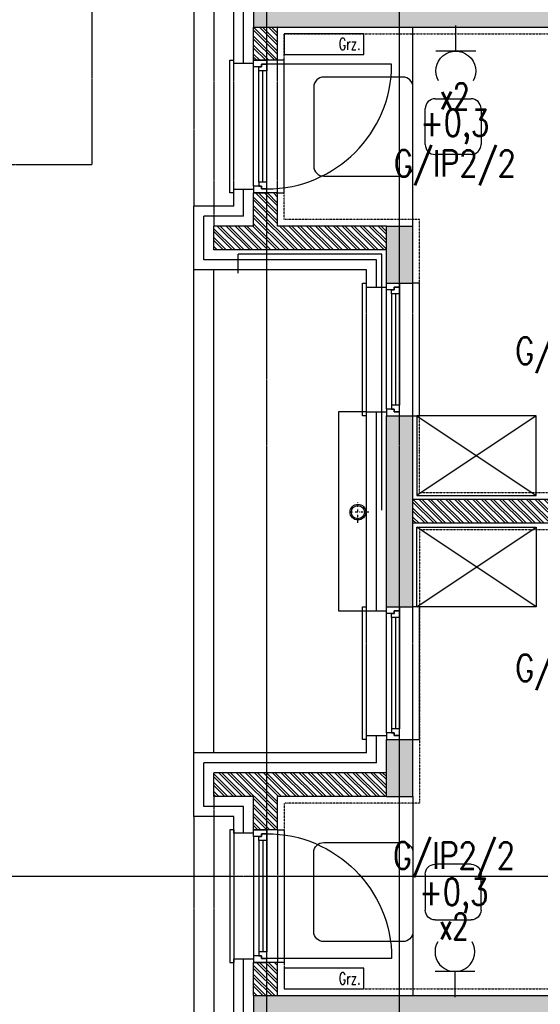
# Model space of a CAD drawing. Extents: x -7228 to 74941, y -112898 to 85621.
# Tile 515 of 635: x 60411 to 60804, y 35820 to 36562. Entities that reach past the tile are written whole.
import ezdxf
from ezdxf.enums import TextEntityAlignment as Align

# ---------------------------------------------------------------- set-up
doc = ezdxf.new("R2010")
doc.units = 0
for name, pattern in [('CENTER', [2, 1.25, -0.25, 0.25, -0.25]), ('DASHDOT', [1, 0.5, -0.25, 0, -0.25]), ('DASHED2', [0.375, 0.25, -0.125]), ('DIVIDE', [31.75, 12.7, -6.35, 0, -6.35, 0, -6.35])]:
    doc.linetypes.add(name, pattern=pattern)
doc.layers.get('0').update_dxf_attribs({"color": 101, "linetype": 'CONTINUOUS'})
for name, color, linetype in [('E35', 6, 'CONTINUOUS'), ('E50', 3, 'CONTINUOUS'), ('E50kor', 3, 'CONTINUOUS'), ('Ins-co', 2, 'CONTINUOUS'), ('Mkd-piony', 86, 'CONTINUOUS'), ('Mw-rury', 160, 'CONTINUOUS'), ('Okn---okna', 5, 'CONTINUOUS'), ('Os-osie glowne', 1, 'CENTER'), ('Pzt-chodniki', 8, 'CONTINUOUS'), ('Sc-beton', 7, 'CONTINUOUS'), ('Sc-beton-hatch', 86, 'CONTINUOUS'), ('Sc-cegla pustak', 42, 'CONTINUOUS'), ('Sc-cegla pustak-hatch', 8, 'CONTINUOUS'), ('Sc-drewno', 22, 'CONTINUOUS'), ('Sc-izolacja term-styropian', 151, 'STYROPIAN-KA'), ('Suf-widok', 8, 'CONTINUOUS'), ('W-idok nad', 5, 'DASHED2'), ('Wyp-meble', 155, 'CONTINUOUS')]:
    doc.layers.add(name, color=color, linetype=linetype)
doc.styles.add('ROMANS', font='romans', dxfattribs={"width": 0.85})
doc.linetypes.add('BATTING', pattern='A,0.0001,-0.1,[134,ltypeshp.shx,S=0.1,R=0,X=-0.1,Y=0],-0.2,[134,ltypeshp.shx,S=0.1,R=180,X=0.1,Y=0],-0.1', length=0.4001)
doc.linetypes.add('STYROPIAN-KA', pattern='A,0.0001,-0.1,[135,ltypeshp.shx,S=0.1,R=0,X=-0.1,Y=0],0,[135,ltypeshp.shx,S=0.1,R=180,X=0.1,Y=0],-0.1', length=0.2001)

# ---------------------------------------------------------------- blocks, each defined once
blk = doc.blocks.new('_0630_stolik_wyposazenie')
for p, q in [((-7.47, 37.33), (-67.2, 37.33)), ((-74.67, 29.87), (-74.67, -29.87)), ((0, -29.87), (0, 29.87)), ((-118.53, 21), (-91.47, 21)), ((-126, -13.53), (-126, 13.53)), ((-84, 13.53), (-84, -13.53)), ((-91.47, -21), (-118.53, -21)), ((-67.2, -37.33), (-7.47, -37.33))]:
    blk.add_line(p, q)
for centre, start, end in [((-67.2, 29.87), 90, 180), ((-7.47, 29.87), 0, 90), ((-118.53, 13.53), 90, 180), ((-91.47, 13.53), 0, 90), ((-118.53, -13.53), 180, 270), ((-91.47, -13.53), 270, 0), ((-67.2, -29.87), 180, 270), ((-7.47, -29.87), 270, 0)]:
    blk.add_arc(centre, 7.47, start, end)
blk = doc.blocks.new('_0630_szafa_1os')
blk.add_lwpolyline([(-90, 0), (-90, -60), (0, -60), (0, 0)], close=True)
for points in [[(-90, 0), (0, -60)], [(0, 0), (-90, -60)]]:
    blk.add_lwpolyline(points)
blk = doc.blocks.new('_gkdfjhk')
at = {"linetype": 'DASHED2'}
for p, q in [((-15, -100), (-15, 0)), ((18, -100), (18, 0))]:
    blk.add_line(p, q, dxfattribs=at)
for p, q in [((0, -95), (0, -5)), ((104, -3), (10, -3)), ((4, -92), (4, -8)), ((7, -92), (7, -8)), ((10, -92), (10, -8))]:
    blk.add_line(p, q)
for points in [[(-15, -100), (-18, -100), (-18, 0), (-15, 0)], [(18, -100), (23, -100), (23, 0), (18, 0)]]:
    blk.add_lwpolyline(points)
for points in [[(0, -5), (0, 0), (10, 0), (10, -3), (6, -3), (6, -5)], [(4, -8), (4, -5), (6, -5), (6, -3), (10, -3), (10, -5), (10, -8)], [(0, -95), (0, -100), (10, -100), (10, -97), (6, -97), (6, -95)], [(4, -92), (4, -95), (6, -95), (6, -97), (10, -97), (10, -95), (10, -92)]]:
    blk.add_lwpolyline(points, close=True)
blk.add_arc((10, -3), 94, 270, 0)
blk = doc.blocks.new('_nfkdshfkdhgg')
for p, q in [((-28, -100), (-28, 0)), ((-28, 0), (-25, 0)), ((15, 0), (10, 0)), ((15, -100), (15, 0)), ((-10, -95), (-10, -5)), ((-6, -8), (-6, -92)), ((-3, -8), (-3, -92)), ((0, -8), (0, -92)), ((-25, -100), (-28, -100)), ((10, -100), (15, -100))]:
    blk.add_line(p, q)
at = {"linetype": 'DASHED2'}
for p, q in [((-25, -100), (-25, 0)), ((10, -100), (10, 0))]:
    blk.add_line(p, q, dxfattribs=at)
for points in [[(-10, -5), (-10, 0), (0, 0), (0, -3), (-4, -3), (-4, -5)], [(-6, -8), (-6, -5), (-4, -5), (-4, -3), (0, -3), (0, -5), (0, -8)], [(-10, -95), (-10, -100), (0, -100), (0, -97), (-4, -97), (-4, -95)], [(-6, -92), (-6, -95), (-4, -95), (-4, -97), (0, -97), (0, -95), (0, -92)]]:
    blk.add_lwpolyline(points, close=True)
blk = doc.blocks.new('rs75')
at = {"layer": 'Mkd-piony', "color": 251, "linetype": 'DASHDOT', "ltscale": 3}
for p, q in [((4236.28, -1401.66), (4236.28, -1389.4)), ((4242.42, -1395.53), (4230.15, -1395.53))]:
    blk.add_line(p, q, dxfattribs=at)
at = {"layer": 'Mkd-piony', "color": 251, "ltscale": 10}
blk.add_circle((4236.28, -1395.53), 4.5, dxfattribs=at)
at = {"layer": 'Mkd-piony'}
blk.add_circle((4236.28, -1395.53), 3.75, dxfattribs=at)
blk = doc.blocks.new('g2')
at = {"layer": 'E35'}
blk.add_line((15, 19.27), (-15, 19.27), dxfattribs=at)
blk.add_arc((0, 34.27), 15, 150, 30, dxfattribs=at)
at = {"layer": 'E50'}
blk.add_line((0, 19.27), (0, 0), dxfattribs=at)

msp = doc.modelspace()

# ---------------------------------------------------------------- hatches: boundary and pattern name
at = {"layer": 'Sc-beton-hatch'}
h = msp.add_hatch(dxfattribs=at)
h.set_pattern_fill('ANSI33', color=256, style=0)
h.paths.add_polyline_path([(60707.547, 38656.472), (60687.547, 38656.472), (60687.547, 38613.472), (60707.547, 38613.472)])
h.paths.add_polyline_path([(60707.547, 38513.472), (60687.547, 38513.472), (60687.547, 38369.472), (60707.547, 38369.472)])
h.paths.add_polyline_path([(60687.547, 38226.472), (60707.547, 38226.472), (60707.547, 38269.472), (60687.547, 38269.472)])
h.paths.add_polyline_path([(61219.547, 38056.472), (61219.547, 38076.472), (60587.547, 38076.472), (60587.547, 38056.472)])
h.paths.add_polyline_path([(60707.547, 37906.472), (60687.547, 37906.472), (60687.547, 37863.472), (60707.547, 37863.472)])
h.paths.add_polyline_path([(61477.547, 38391.472), (61457.547, 38391.472), (61457.547, 38201.472), (61477.547, 38201.472)])
h.paths.add_polyline_path([(61477.547, 38681.472), (61457.547, 38681.472), (61457.547, 38491.472), (61477.547, 38491.472)])
h.paths.add_polyline_path([(62149.547, 38513.472), (62129.547, 38513.472), (62129.547, 38369.472), (62149.547, 38369.472)])
h.paths.add_polyline_path([(62149.547, 38269.472), (62129.547, 38269.472), (62129.547, 38226.472), (62149.547, 38226.472)])
h.paths.add_polyline_path([(61477.547, 38076.472), (61477.547, 38081.472), (61457.547, 38081.472), (61457.547, 38051.472), (61477.547, 38051.472), (61477.547, 38056.472), (62227.547, 38056.472), (62227.547, 38076.472)])
h.paths.add_polyline_path([(62129.547, 37863.472), (62149.547, 37863.472), (62149.547, 37906.472), (62129.547, 37906.472)])
h.paths.add_polyline_path([(61457.547, 37741.472), (61477.547, 37741.472), (61477.547, 37931.472), (61457.547, 37931.472)])
h.paths.add_polyline_path([(61477.547, 37641.472), (61457.547, 37641.472), (61457.547, 37451.472), (61477.547, 37451.472)])
h.paths.add_polyline_path([(62149.547, 37763.472), (62129.547, 37763.472), (62129.547, 37619.472), (62149.547, 37619.472)])
h.paths.add_polyline_path([(62149.547, 37519.472), (62129.547, 37519.472), (62129.547, 37476.472), (62149.547, 37476.472)])
h.paths.add_polyline_path([(61477.547, 37326.472), (61477.547, 37331.472), (61457.547, 37331.472), (61457.547, 37301.472), (61477.547, 37301.472), (61477.547, 37306.472), (62227.547, 37306.472), (62227.547, 37326.472)])
h.paths.add_polyline_path([(61219.547, 37306.472), (61219.547, 37326.472), (60587.547, 37326.472), (60587.547, 37306.472)])
h.paths.add_polyline_path([(60707.547, 37519.472), (60687.547, 37519.472), (60687.547, 37476.472), (60707.547, 37476.472)])
h.paths.add_polyline_path([(60707.547, 37763.472), (60687.547, 37763.472), (60687.547, 37619.472), (60707.547, 37619.472)])
h.paths.add_polyline_path([(60687.547, 37113.472), (60707.547, 37113.472), (60707.547, 37156.472), (60687.547, 37156.472)])
h.paths.add_polyline_path([(60687.547, 36869.472), (60707.547, 36869.472), (60707.547, 37013.472), (60687.547, 37013.472)])
h.paths.add_polyline_path([(60707.547, 36726.472), (60707.547, 36769.472), (60687.547, 36769.472), (60687.547, 36726.472)])
h.paths.add_polyline_path([(61219.547, 36556.472), (61219.547, 36576.472), (60587.547, 36576.472), (60587.547, 36556.472)])
h.paths.add_polyline_path([(61477.547, 37181.472), (61457.547, 37181.472), (61457.547, 36991.472), (61477.547, 36991.472)])
h.paths.add_polyline_path([(61477.547, 36891.472), (61457.547, 36891.472), (61457.547, 36701.472), (61477.547, 36701.472)])
h.paths.add_polyline_path([(62149.547, 37156.472), (62129.547, 37156.472), (62129.547, 37113.472), (62149.547, 37113.472)])
h.paths.add_polyline_path([(62129.547, 36869.472), (62149.547, 36869.472), (62149.547, 37013.472), (62129.547, 37013.472)])
h.paths.add_polyline_path([(62149.547, 36769.472), (62129.547, 36769.472), (62129.547, 36726.472), (62149.547, 36726.472)])
h.paths.add_polyline_path([(61477.547, 36576.472), (61477.547, 36581.472), (61457.547, 36581.472), (61457.547, 36551.472), (61477.547, 36551.472), (61477.547, 36556.472), (62227.547, 36556.472), (62227.547, 36576.472)])
h.paths.add_polyline_path([(62149.547, 36406.472), (62129.547, 36406.472), (62129.547, 36363.472), (62149.547, 36363.472)])
h.paths.add_polyline_path([(62129.547, 36263.472), (62129.547, 36119.472), (62149.547, 36119.472), (62149.547, 36263.472)])
h.paths.add_polyline_path([(61477.547, 36431.472), (61457.547, 36431.472), (61457.547, 36241.472), (61477.547, 36241.472)])
h.paths.add_polyline_path([(61457.547, 35951.472), (61477.547, 35951.472), (61477.547, 36141.472), (61457.547, 36141.472)])
h.paths.add_polyline_path([(62129.547, 35976.472), (62149.547, 35976.472), (62149.547, 36019.472), (62129.547, 36019.472)])
h.paths.add_polyline_path([(62227.547, 35806.472), (62227.547, 35826.472), (61477.547, 35826.472), (61477.547, 35831.472), (61457.547, 35831.472), (61457.547, 35801.472), (61477.547, 35801.472), (61477.547, 35806.472)])
h.paths.add_polyline_path([(62129.547, 35613.472), (62149.547, 35613.472), (62149.547, 35656.472), (62129.547, 35656.472)])
h.paths.add_polyline_path([(62129.547, 35369.472), (62149.547, 35369.472), (62149.547, 35513.472), (62129.547, 35513.472)])
h.paths.add_polyline_path([(61477.547, 35681.472), (61457.547, 35681.472), (61457.547, 35491.472), (61477.547, 35491.472)])
h = msp.add_hatch(dxfattribs=at)
h.set_pattern_fill('ANSI33', color=256, style=0)
h.paths.add_polyline_path([(62149.547, 35269.472), (62129.547, 35269.472), (62129.547, 35226.472), (62149.547, 35226.472)])
h.paths.add_polyline_path([(62227.547, 35056.472), (62227.547, 35076.472), (61477.547, 35076.472), (61477.547, 35081.472), (61457.547, 35081.472), (61457.547, 35076.472), (61424.547, 35076.472), (61424.547, 35056.472)])
h.paths.add_polyline_path([(61457.547, 35201.472), (61477.547, 35201.472), (61477.547, 35391.472), (61457.547, 35391.472)])
h.paths.add_polyline_path([(61269.547, 35056.472), (61269.547, 35076.472), (61237.547, 35076.472), (61237.547, 35081.472), (61219.547, 35081.472), (61219.547, 35076.472), (60187.547, 35076.472), (60187.547, 35056.472), (60587.547, 35056.472), (60587.547, 35014.472), (60607.547, 35014.472), (60607.547, 35056.472)])
h.paths.add_polyline_path([(60687.547, 35226.472), (60707.547, 35226.472), (60707.547, 35269.472), (60687.547, 35269.472)])
h.paths.add_polyline_path([(60707.547, 35513.472), (60687.547, 35513.472), (60687.547, 35369.472), (60707.547, 35369.472)])
h.paths.add_polyline_path([(60687.547, 35613.472), (60707.547, 35613.472), (60707.547, 35656.472), (60687.547, 35656.472)])
h.paths.add_polyline_path([(60587.547, 35826.472), (60587.547, 35806.472), (61219.547, 35806.472), (61219.547, 35826.472)])
h.paths.add_polyline_path([(60687.547, 36019.472), (60687.547, 35976.472), (60707.547, 35976.472), (60707.547, 36019.472)])
h.paths.add_polyline_path([(60707.547, 36263.472), (60687.547, 36263.472), (60687.547, 36119.472), (60707.547, 36119.472)])
h.paths.add_polyline_path([(60687.547, 36363.472), (60707.547, 36363.472), (60707.547, 36406.472), (60687.547, 36406.472)])
at = {"layer": 'Sc-cegla pustak-hatch'}
h = msp.add_hatch(dxfattribs=at)
h.set_pattern_fill('ANSI32', color=256, scale=0.5, angle=90, style=0)
h.paths.add_polyline_path([(62257.547, 37906.472), (62227.547, 37906.472), (62227.547, 37931.472), (62209.547, 37931.472), (62209.547, 37906.472), (62149.547, 37906.472), (62149.547, 37888.472), (62257.547, 37888.472)])
h.paths.add_polyline_path([(62129.547, 37700.472), (61503.547, 37700.472), (61503.547, 37682.472), (62129.547, 37682.472)])
h.paths.add_polyline_path([(61237.547, 37931.472), (61219.547, 37931.472), (61219.547, 37741.472), (61237.547, 37741.472)])
h.paths.add_polyline_path([(61193.547, 37700.472), (60707.547, 37700.472), (60707.547, 37682.472), (61193.547, 37682.472)])
h.paths.add_polyline_path([(60687.547, 37906.472), (60605.547, 37906.472), (60605.547, 37931.472), (60587.547, 37931.472), (60587.547, 37906.472), (60557.547, 37906.472), (60557.547, 37888.472), (60687.547, 37888.472)])
h.paths.add_polyline_path([(60687.547, 37494.472), (60557.547, 37494.472), (60557.547, 37476.472), (60587.547, 37476.472), (60587.547, 37451.472), (60605.547, 37451.472), (60605.547, 37476.472), (60687.547, 37476.472)])
h.paths.add_polyline_path([(61237.547, 37641.472), (61219.547, 37641.472), (61219.547, 37451.472), (61237.547, 37451.472)])
h.paths.add_polyline_path([(61237.547, 37331.472), (61219.547, 37331.472), (61219.547, 37326.472), (61219.547, 37306.472), (61219.547, 37301.472), (61237.547, 37301.472)])
h.paths.add_polyline_path([(60605.547, 37351.472), (60587.547, 37351.472), (60587.547, 37326.472), (60605.547, 37326.472)])
h.paths.add_polyline_path([(60605.547, 37306.472), (60587.547, 37306.472), (60587.547, 37281.472), (60605.547, 37281.472)])
h.paths.add_polyline_path([(60687.547, 37156.472), (60605.547, 37156.472), (60605.547, 37181.472), (60587.547, 37181.472), (60587.547, 37156.472), (60557.547, 37156.472), (60557.547, 37138.472), (60687.547, 37138.472)])
h.paths.add_polyline_path([(60687.547, 36744.472), (60557.547, 36744.472), (60557.547, 36726.472), (60587.547, 36726.472), (60587.547, 36701.472), (60605.547, 36701.472), (60605.547, 36726.472), (60687.547, 36726.472)])
h.paths.add_polyline_path([(60605.547, 36601.472), (60587.547, 36601.472), (60587.547, 36576.472), (60605.547, 36576.472)])
h.paths.add_polyline_path([(60605.547, 36556.472), (60587.547, 36556.472), (60587.547, 36531.472), (60605.547, 36531.472)])
h.paths.add_polyline_path([(60687.547, 36406.472), (60605.547, 36406.472), (60605.547, 36431.472), (60587.547, 36431.472), (60587.547, 36406.472), (60557.547, 36406.472), (60557.547, 36388.472), (60687.547, 36388.472)])
h.paths.add_polyline_path([(60687.547, 35994.472), (60557.547, 35994.472), (60557.547, 35976.472), (60587.547, 35976.472), (60587.547, 35951.472), (60605.547, 35951.472), (60605.547, 35976.472), (60687.547, 35976.472)])
h.paths.add_polyline_path([(60605.547, 35851.472), (60587.547, 35851.472), (60587.547, 35826.472), (60605.547, 35826.472)])
h.paths.add_polyline_path([(60605.547, 35806.472), (60587.547, 35806.472), (60587.547, 35781.472), (60605.547, 35781.472)])
h.paths.add_polyline_path([(60687.547, 35656.472), (60605.547, 35656.472), (60605.547, 35681.472), (60587.547, 35681.472), (60587.547, 35656.472), (60557.547, 35656.472), (60557.547, 35638.472), (60687.547, 35638.472)])
h.paths.add_polyline_path([(60687.547, 35244.472), (60557.547, 35244.472), (60557.547, 35226.472), (60587.547, 35226.472), (60587.547, 35201.472), (60605.547, 35201.472), (60605.547, 35226.472), (60687.547, 35226.472)])
h.paths.add_polyline_path([(60605.547, 35101.472), (60587.547, 35101.472), (60587.547, 35076.472), (60605.547, 35076.472)])
h.paths.add_polyline_path([(60687.547, 34836.472), (60607.547, 34836.472), (60607.547, 34818.472), (60687.547, 34818.472)])
h.paths.add_polyline_path([(60587.547, 34836.472), (60187.547, 34836.472), (60187.547, 34818.472), (60587.547, 34818.472)])
h.paths.add_polyline_path([(60717.547, 34836.472), (60707.547, 34836.472), (60707.547, 34818.472), (60717.547, 34818.472)])
h.paths.add_polyline_path([(61129.547, 34836.472), (60817.547, 34836.472), (60817.547, 34818.472), (61111.547, 34818.472), (61111.547, 34740.472), (61192.547, 34740.472), (61192.547, 34666.472), (60707.547, 34666.472), (60707.547, 34648.472), (61282.547, 34648.472), (61282.547, 34666.472), (61210.547, 34666.472), (61210.547, 34740.472), (61237.547, 34740.472), (61237.547, 34836.472), (61219.547, 34836.472), (61219.547, 34758.472), (61129.547, 34758.472)])
h.paths.add_polyline_path([(60905.547, 34534.472), (60887.547, 34534.472), (60887.547, 34378.19), (60905.547, 34378.19)])
h.paths.add_polyline_path([(60905.547, 34378.19), (60887.547, 34378.19), (60887.547, 34306.472), (60905.547, 34306.472)])
h.paths.add_polyline_path([(61457.547, 34666.472), (61412.547, 34666.472), (61412.547, 34648.472), (61457.547, 34648.472)])
h.paths.add_polyline_path([(61699.547, 34818.472), (61714.547, 34818.472), (61714.547, 34836.472), (61587.547, 34836.472), (61587.547, 34818.472), (61681.547, 34818.472), (61681.547, 34666.472), (61477.547, 34666.472), (61477.547, 34648.472), (61681.547, 34648.472), (61681.547, 34306.472), (61699.547, 34306.472)])
h.paths.add_polyline_path([(61487.547, 34836.472), (61477.547, 34836.472), (61477.547, 34818.472), (61487.547, 34818.472)])
h.paths.add_polyline_path([(61867.547, 34836.472), (61834.547, 34836.472), (61834.547, 34818.472), (61867.547, 34818.472)])
h.paths.add_polyline_path([(62107.547, 34836.472), (61987.547, 34836.472), (61987.547, 34818.472), (62107.547, 34818.472)])
h.paths.add_polyline_path([(62257.547, 34836.472), (62227.547, 34836.472), (62227.547, 34871.472), (62209.547, 34871.472), (62209.547, 34836.472), (62127.547, 34836.472), (62127.547, 34818.472), (62257.547, 34818.472)])
h.paths.add_polyline_path([(62227.547, 35056.472), (62209.547, 35056.472), (62209.547, 35021.472), (62227.547, 35021.472)])
h.paths.add_polyline_path([(62227.547, 35101.472), (62209.547, 35101.472), (62209.547, 35076.472), (62227.547, 35076.472)])
h.paths.add_polyline_path([(62257.547, 35244.472), (62149.547, 35244.472), (62149.547, 35226.472), (62209.547, 35226.472), (62209.547, 35201.472), (62227.547, 35201.472), (62227.547, 35226.472), (62257.547, 35226.472)])
h.paths.add_polyline_path([(62129.547, 35450.472), (61503.547, 35450.472), (61503.547, 35432.472), (62129.547, 35432.472)])
h.paths.add_polyline_path([(61193.547, 35450.472), (60707.547, 35450.472), (60707.547, 35432.472), (61193.547, 35432.472)])
h.paths.add_polyline_path([(61237.547, 35391.472), (61219.547, 35391.472), (61219.547, 35201.472), (61237.547, 35201.472)])
h.paths.add_polyline_path([(61237.547, 35681.472), (61219.547, 35681.472), (61219.547, 35491.472), (61237.547, 35491.472)])
h.paths.add_polyline_path([(61237.547, 36141.472), (61219.547, 36141.472), (61219.547, 35951.472), (61237.547, 35951.472)])
h.paths.add_polyline_path([(61237.547, 36431.472), (61219.547, 36431.472), (61219.547, 36241.472), (61237.547, 36241.472)])
h.paths.add_polyline_path([(61193.547, 36200.472), (60707.547, 36200.472), (60707.547, 36182.472), (61193.547, 36182.472)])
h.paths.add_polyline_path([(61237.547, 35831.472), (61219.547, 35831.472), (61219.547, 35826.472), (61219.547, 35806.472), (61219.547, 35801.472), (61237.547, 35801.472)])
h.paths.add_polyline_path([(62129.547, 36200.472), (61503.547, 36200.472), (61503.547, 36182.472), (62129.547, 36182.472)])
h.paths.add_polyline_path([(62257.547, 35994.472), (62149.547, 35994.472), (62149.547, 35976.472), (62209.547, 35976.472), (62209.547, 35951.472), (62227.547, 35951.472), (62227.547, 35976.472), (62257.547, 35976.472)])
h.paths.add_polyline_path([(62227.547, 35851.472), (62209.547, 35851.472), (62209.547, 35826.472), (62227.547, 35826.472)])
h.paths.add_polyline_path([(62227.547, 35806.472), (62209.547, 35806.472), (62209.547, 35781.472), (62227.547, 35781.472)])
h.paths.add_polyline_path([(62257.547, 35656.472), (62227.547, 35656.472), (62227.547, 35681.472), (62209.547, 35681.472), (62209.547, 35656.472), (62149.547, 35656.472), (62149.547, 35638.472), (62257.547, 35638.472)])
h.paths.add_polyline_path([(62227.547, 36431.472), (62209.547, 36431.472), (62209.547, 36406.472), (62149.547, 36406.472), (62149.547, 36388.472), (62257.547, 36388.472), (62257.547, 36406.472), (62227.547, 36406.472)])

# ---------------------------------------------------------------- linework, layer by layer
at = {"layer": 'E50kor', "linetype": 'DASHED2'}
msp.add_lwpolyline([(59475.719, 36627.108), (60465.756, 36627.108), (60465.756, 36452.746), (59475.719, 36452.746)], close=True, dxfattribs=at)
at = {"layer": 'Ins-co'}
for points in [[(60610.639, 36551.404), (60610.639, 36535.904), (60670.639, 36535.904), (60670.639, 36551.404)], [(60610.639, 35847.03), (60610.639, 35831.53), (60670.639, 35831.53), (60670.639, 35847.03)]]:
    msp.add_lwpolyline(points, close=True, dxfattribs=at)
at = {"layer": 'Mw-rury'}
for p, q in [((60684.036, 36385.277), (60575.863, 36385.277)), ((60575.863, 36371.005), (60575.863, 36385.277)), ((60684.036, 36192.466), (60684.036, 36385.277))]:
    msp.add_line(p, q, dxfattribs=at)
at = {"layer": 'Os-osie glowne'}
for points in [[(60597.547, 34021.472), (60597.547, 39998.472)], [(60697.547, 34021.472), (60697.547, 39998.472)], [(50700.047, 35916.472), (62792.547, 35916.472)]]:
    msp.add_lwpolyline(points, dxfattribs=at)
at = {"layer": 'Pzt-chodniki'}
for points in [[(60542.547, 36009.472), (60542.547, 36373.472)], [(60557.547, 36009.472), (60557.547, 36373.472)]]:
    msp.add_lwpolyline(points, dxfattribs=at)
at = {"layer": 'Sc-beton'}
for points in [[(60587.547, 36576.472), (60587.547, 36556.472)], [(60587.547, 36556.472), (61219.547, 36556.472)], [(60687.547, 36406.472), (60707.547, 36406.472)], [(60687.547, 36363.472), (60687.547, 36406.472)], [(60707.547, 36363.472), (60707.547, 36406.472)], [(60687.547, 36363.472), (60707.547, 36363.472)], [(60687.547, 36263.472), (60707.547, 36263.472)], [(60687.547, 36119.472), (60687.547, 36263.472)], [(60707.547, 36119.472), (60707.547, 36263.472)], [(60687.547, 36119.472), (60707.547, 36119.472)], [(60687.547, 35976.472), (60687.547, 36019.472)], [(60687.547, 36019.472), (60707.547, 36019.472)], [(60707.547, 35976.472), (60707.547, 36019.472)], [(60687.547, 35976.472), (60707.547, 35976.472)], [(60587.547, 35826.472), (61219.547, 35826.472)], [(60587.547, 35826.472), (60587.547, 35806.472)]]:
    msp.add_lwpolyline(points, dxfattribs=at)
at = {"layer": 'Sc-cegla pustak'}
for points in [[(60587.547, 36531.472), (60587.547, 36556.472)], [(60605.547, 36531.472), (60605.547, 36556.472)], [(60605.547, 36531.472), (60587.547, 36531.472)], [(60587.547, 36406.472), (60587.547, 36431.472)], [(60605.547, 36431.472), (60587.547, 36431.472)], [(60605.547, 36406.472), (60605.547, 36431.472)], [(60557.547, 36388.472), (60557.547, 36406.472)], [(60587.547, 36406.472), (60557.547, 36406.472)], [(60687.547, 36406.472), (60605.547, 36406.472)], [(60687.547, 36388.472), (60557.547, 36388.472)], [(61193.547, 36200.472), (60707.547, 36200.472)], [(61193.547, 36182.472), (60707.547, 36182.472)], [(60557.547, 35976.472), (60557.547, 35994.472)], [(60687.547, 35994.472), (60557.547, 35994.472)], [(60587.547, 35976.472), (60557.547, 35976.472)], [(60587.547, 35951.472), (60587.547, 35976.472)], [(60605.547, 35951.472), (60605.547, 35976.472)], [(60687.547, 35976.472), (60605.547, 35976.472)], [(60605.547, 35951.472), (60587.547, 35951.472)], [(60587.547, 35826.472), (60587.547, 35851.472)], [(60605.547, 35851.472), (60587.547, 35851.472)], [(60605.547, 35826.472), (60605.547, 35851.472)]]:
    msp.add_lwpolyline(points, dxfattribs=at)
at = {"layer": 'Sc-drewno'}
msp.add_lwpolyline([(60672.547, 36266.472), (60651.547, 36266.472), (60651.547, 36116.472), (60672.547, 36116.472)], dxfattribs=at)
at = {"layer": 'Sc-izolacja term-styropian', "linetype": 'ByBlock'}
for points in [[(60572.547, 36528.972), (60572.547, 36603.972)], [(60587.547, 36528.972), (60572.547, 36528.972)], [(60572.547, 36421.472), (60572.547, 36433.972)], [(60587.547, 36433.972), (60572.547, 36433.972)], [(60542.547, 36373.472), (60542.547, 36421.472)], [(60572.547, 36421.472), (60542.547, 36421.472)], [(60672.547, 36373.472), (60542.547, 36373.472)], [(60672.547, 36360.472), (60672.547, 36373.472)], [(60672.547, 36360.472), (60687.547, 36360.472)], [(60672.547, 36116.472), (60672.547, 36266.472)], [(60672.547, 36266.472), (60687.547, 36266.472)], [(60672.547, 36116.472), (60687.547, 36116.472)], [(60672.547, 36009.472), (60672.547, 36022.472)], [(60672.547, 36022.472), (60687.547, 36022.472)], [(60542.547, 35961.472), (60542.547, 36009.472)], [(60672.547, 36009.472), (60542.547, 36009.472)], [(60572.547, 35961.472), (60542.547, 35961.472)], [(60572.547, 35948.972), (60572.547, 35961.472)], [(60587.547, 35948.972), (60572.547, 35948.972)], [(60572.547, 35778.972), (60572.547, 35853.972)], [(60587.547, 35853.972), (60572.547, 35853.972)]]:
    msp.add_lwpolyline(points, dxfattribs=at)
at = {"layer": 'Sc-izolacja term-styropian', "linetype": 'BATTING', "ltscale": 0.35}
for points in [[(60580.047, 36528.972), (60580.047, 36603.972)], [(60580.047, 36413.972), (60580.047, 36433.972)], [(60550.047, 36380.972), (60550.047, 36413.972)], [(60580.047, 36413.972), (60550.047, 36413.972)], [(60680.047, 36380.972), (60550.047, 36380.972)], [(60680.047, 36360.472), (60680.047, 36380.972)], [(60680.047, 36116.472), (60680.047, 36266.472)], [(60680.047, 36001.972), (60680.047, 36022.472)], [(60550.047, 35968.972), (60550.047, 36001.972)], [(60680.047, 36001.972), (60550.047, 36001.972)], [(60580.047, 35968.972), (60550.047, 35968.972)], [(60580.047, 35948.972), (60580.047, 35968.972)], [(60580.047, 35778.972), (60580.047, 35853.972)]]:
    msp.add_lwpolyline(points, dxfattribs=at)
at = {"layer": 'Suf-widok', "linetype": 'DIVIDE', "ltscale": 0.02}
for points in [[(60610.547, 36411.472), (60610.547, 36551.472), (61214.547, 36551.472), (61214.547, 36411.472), (60956.547, 36411.472), (60956.547, 36205.472), (60712.547, 36205.472), (60712.547, 36411.472)], [(60610.547, 35971.472), (60610.547, 35831.472), (61214.547, 35831.472), (61214.547, 35971.472), (60956.547, 35971.472), (60956.547, 36177.472), (60712.547, 36177.472), (60712.547, 35971.472)]]:
    msp.add_lwpolyline(points, close=True, dxfattribs=at)
at = {"layer": 'W-idok nad'}
for points in [[(60557.547, 36726.472), (60557.547, 36406.472)], [(60542.547, 36711.418), (60542.547, 36421.472)], [(60557.547, 35976.472), (60557.547, 35656.472)], [(60542.547, 35961.472), (60542.547, 35671.472)]]:
    msp.add_lwpolyline(points, dxfattribs=at)
at = {"layer": 'Wyp-meble'}
for points in [[(60707.547, 36406.472), (60707.547, 36556.472)], [(60707.547, 36406.472), (60707.547, 36556.472)], [(60707.547, 35976.472), (60707.547, 35826.472)], [(60707.547, 35976.472), (60707.547, 35826.472)]]:
    msp.add_lwpolyline(points, dxfattribs=at)

# ---------------------------------------------------------------- block references
at = {"layer": 'E35', "xscale": -1, "rotation": 180}
msp.add_blockref('g2', (60739.861, 36557.653), dxfattribs=at)
at = {"layer": 'E35'}
msp.add_blockref('g2', (60739.219, 35825.291), dxfattribs=at)
at = {"layer": 'Mkd-piony', "xscale": 1.320000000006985, "yscale": 1.320000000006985, "zscale": 1.32, "rotation": 1.958080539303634e-08}
msp.add_blockref('rs75', (55074.253, 38032.981), dxfattribs=at)
at = {"layer": 'Okn---okna'}
for name, p in [('_gkdfjhk', (60587.547, 36531.472)), ('_nfkdshfkdhgg', (60697.547, 36363.472)), ('_nfkdshfkdhgg', (60697.547, 36119.472))]:
    msp.add_blockref(name, p, dxfattribs=at)
at = {"layer": 'Okn---okna', "xscale": -1, "rotation": 180}
msp.add_blockref('_gkdfjhk', (60587.547, 35851.472), dxfattribs=at)
at = {"layer": 'Wyp-meble', "rotation": 180}
msp.add_blockref('_0630_stolik_wyposazenie', (60632.881, 36481.472), dxfattribs=at)
msp.add_blockref('_0630_stolik_wyposazenie', (60632.881, 36481.472), dxfattribs=at)
at = {"layer": 'Wyp-meble'}
msp.add_blockref('_0630_szafa_1os', (60800.547, 36263.472), dxfattribs=at)
msp.add_blockref('_0630_szafa_1os', (60800.547, 36263.472), dxfattribs=at)
at = {"layer": 'Wyp-meble', "xscale": -1, "rotation": 180}
msp.add_blockref('_0630_szafa_1os', (60800.547, 36119.472), dxfattribs=at)
msp.add_blockref('_0630_szafa_1os', (60800.547, 36119.472), dxfattribs=at)
at = {"layer": 'Wyp-meble', "xscale": -1}
msp.add_blockref('_0630_stolik_wyposazenie', (60632.881, 35904.472), dxfattribs=at)
msp.add_blockref('_0630_stolik_wyposazenie', (60632.881, 35904.472), dxfattribs=at)

# ---------------------------------------------------------------- texts
at = {"layer": 'E35', "style": 'ROMANS'}
for s, width, p in [('x2', 0.7, (60738.93, 36504.321)), ('+0,3', 0.8, (60738.989, 36481.334)), ('G/IP2/2', 0.8, (60830.584, 36310.965)), ('G/IP2/2', 0.8, (60738.467, 35930.588))]:
    msp.add_text(s, height=20, dxfattribs=dict(at, width=width)).set_placement(p, align=Align.MIDDLE)
for s, width, p in [('G/IP2/2', 0.8, (60739.109, 36452.356)), ('G/IP2/2', 0.8, (60830.584, 36071.978)), ('+0,3', 0.8, (60738.348, 35901.61)), ('x2', 0.7, (60738.288, 35878.623))]:
    msp.add_text(s, height=20, rotation=360, dxfattribs=dict(at, width=width)).set_placement(p, align=Align.MIDDLE)
at = {"layer": 'Ins-co', "style": 'ROMANS', "width": 0.7}
for p in [(60651.655, 36539.248), (60651.655, 35834.875)]:
    msp.add_text('Grz.', height=9, dxfattribs=at).set_placement(p)

doc.saveas('drawing.dxf')
